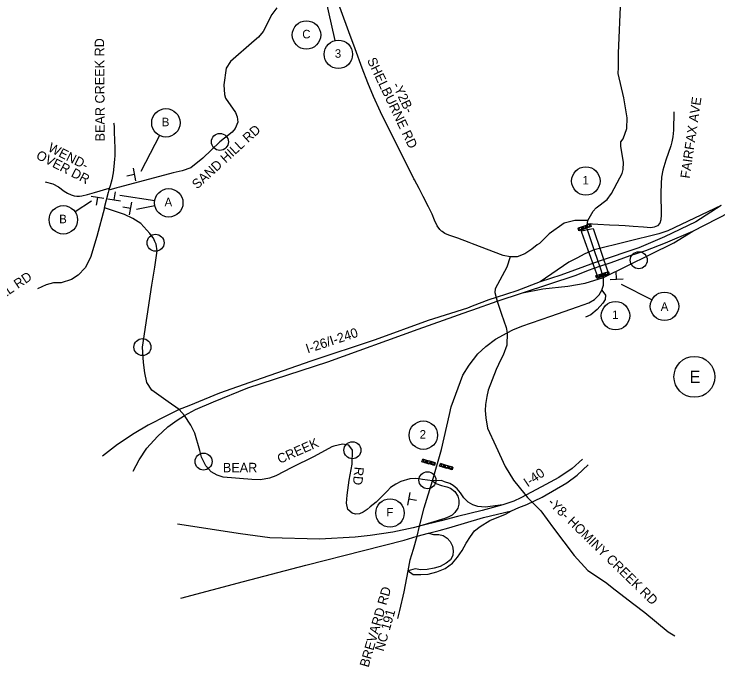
# Model space of a CAD drawing. Extents: x 886234 to 968767, y 455416 to 684046.
# Drawn here: x 907629 to 916943, y 567617 to 576255 of the extents above; entities that cross this region are included whole.
import ezdxf

# ---------------------------------------------------------------- set-up
doc = ezdxf.new("R2010")
doc.units = 0
for name, color, linetype in [('TC CONSTRUCTION PROPOSED ROADWAY SHADE', 7, 'Continuous'), ('TC DEV BARRICADE', 7, 'Continuous'), ('TC DEV SIGN', 7, 'Continuous'), ('TC LABEL TEXT', 7, 'Continuous')]:
    doc.layers.add(name, color=color, linetype=linetype)

msp = doc.modelspace()

# ---------------------------------------------------------------- linework, layer by layer
at = {"layer": 'TC CONSTRUCTION PROPOSED ROADWAY SHADE'}
for p, q in [((915137.3, 573389.2), (915246, 573409.8)), ((915142.2, 573367.1), (915137.3, 573389.2)), ((915246, 573409.8), (915293.7, 573417.8)), ((915293.7, 573417.8), (915495.4, 572820.3)), ((915185.1, 573242.9), (915142.2, 573367.1)), ((915359, 572763.5), (915185.1, 573242.9)), ((915495.4, 572820.3), (915359, 572763.5))]:
    msp.add_line(p, q, dxfattribs=at)
at = {"layer": 'TC DEV BARRICADE'}
for p, q in [((915241.1, 573435), (915256, 573478.3)), ((915256, 573478.3), (915267.8, 573444.3)), ((915104.7, 573387.4), (915092.8, 573421.4)), ((915092.8, 573421.4), (915132.3, 573397)), ((915132.3, 573397), (915104.7, 573387.4)), ((915132.3, 573397), (915147.2, 573440.4)), ((915159.1, 573406.3), (915132.3, 573397)), ((915132.3, 573397), (915132.3, 573397)), ((915132.3, 573397), (915132.3, 573397)), ((915147.2, 573440.4), (915159.1, 573406.3)), ((915159.1, 573406.3), (915147.2, 573440.4)), ((915147.2, 573440.4), (915186.7, 573416)), ((915186.7, 573416), (915159.1, 573406.3)), ((915186.7, 573416), (915201.6, 573459.3)), ((915213.5, 573425.3), (915186.7, 573416)), ((915186.7, 573416), (915186.7, 573416)), ((915186.7, 573416), (915186.7, 573416)), ((915201.6, 573459.3), (915213.5, 573425.3)), ((915213.5, 573425.3), (915201.6, 573459.3)), ((915201.6, 573459.3), (915241.1, 573435)), ((915241.1, 573435), (915213.5, 573425.3)), ((915267.8, 573444.3), (915241.1, 573435)), ((915241.1, 573435), (915241.1, 573435)), ((915241.1, 573435), (915241.1, 573435)), ((915368.1, 572767.4), (915383.8, 572810.4)), ((915383.8, 572810.4), (915395.1, 572776.2)), ((915395.1, 572776.2), (915383.8, 572810.4)), ((915383.8, 572810.4), (915422.8, 572785.4)), ((915422.8, 572785.4), (915438.5, 572828.4)), ((915438.5, 572828.4), (915449.8, 572794.2)), ((915449.8, 572794.2), (915438.5, 572828.4)), ((915438.5, 572828.4), (915477.6, 572803.4)), ((915477.6, 572803.4), (915493.2, 572846.5)), ((915504.5, 572812.2), (915477.6, 572803.4)), ((915493.2, 572846.5), (915504.5, 572812.2)), ((915340.4, 572758.2), (915329.1, 572792.4)), ((915329.1, 572792.4), (915368.1, 572767.4)), ((915368.1, 572767.4), (915340.4, 572758.2)), ((915395.1, 572776.2), (915368.1, 572767.4)), ((915368.1, 572767.4), (915368.1, 572767.4)), ((915368.1, 572767.4), (915368.1, 572767.4)), ((915422.8, 572785.4), (915395.1, 572776.2)), ((915449.8, 572794.2), (915422.8, 572785.4)), ((915422.8, 572785.4), (915422.8, 572785.4)), ((915422.8, 572785.4), (915422.8, 572785.4)), ((915477.6, 572803.4), (915449.8, 572794.2)), ((915477.6, 572803.4), (915477.6, 572803.4)), ((915477.6, 572803.4), (915477.6, 572803.4)), ((913027, 570329.9), (913036.9, 570364.6)), ((913055.1, 570321.9), (913027, 570329.9)), ((913036.9, 570364.6), (913055.1, 570321.9)), ((913055.1, 570321.9), (913092.3, 570348.8)), ((913082.4, 570314.2), (913055.1, 570321.9)), ((913055.1, 570321.9), (913055.1, 570321.9)), ((913055.1, 570321.9), (913055.1, 570321.9)), ((913092.3, 570348.8), (913082.4, 570314.2)), ((913082.4, 570314.2), (913092.3, 570348.8)), ((913110.5, 570306.2), (913082.4, 570314.2)), ((913092.3, 570348.8), (913110.5, 570306.2)), ((913110.5, 570306.2), (913147.7, 570333)), ((913137.8, 570298.4), (913110.5, 570306.2)), ((913110.5, 570306.2), (913110.5, 570306.2)), ((913110.5, 570306.2), (913110.5, 570306.2)), ((913147.7, 570333), (913137.8, 570298.4)), ((913137.8, 570298.4), (913147.7, 570333)), ((913165.9, 570290.4), (913137.8, 570298.4)), ((913147.7, 570333), (913165.9, 570290.4)), ((913165.9, 570290.4), (913203.1, 570317.3)), ((913203.1, 570317.3), (913193.2, 570282.6)), ((913260.9, 570271.9), (913270.8, 570306.6)), ((913270.8, 570306.6), (913289, 570264)), ((913193.2, 570282.6), (913165.9, 570290.4)), ((913165.9, 570290.4), (913165.9, 570290.4)), ((913165.9, 570290.4), (913165.9, 570290.4)), ((913289, 570264), (913260.9, 570271.9)), ((913289, 570264), (913326.2, 570290.8)), ((913316.3, 570256.2), (913289, 570264)), ((913289, 570264), (913289, 570264)), ((913289, 570264), (913289, 570264)), ((913326.2, 570290.8), (913316.3, 570256.2)), ((913316.3, 570256.2), (913326.2, 570290.8)), ((913344.4, 570248.2), (913316.3, 570256.2)), ((913326.2, 570290.8), (913344.4, 570248.2)), ((913344.4, 570248.2), (913381.6, 570275)), ((913371.7, 570240.4), (913344.4, 570248.2)), ((913344.4, 570248.2), (913344.4, 570248.2)), ((913344.4, 570248.2), (913344.4, 570248.2)), ((913381.6, 570275), (913371.7, 570240.4)), ((913371.7, 570240.4), (913381.6, 570275)), ((913399.8, 570232.4), (913371.7, 570240.4)), ((913381.6, 570275), (913399.8, 570232.4)), ((913399.8, 570232.4), (913437, 570259.3)), ((913427.1, 570224.6), (913399.8, 570232.4)), ((913399.8, 570232.4), (913399.8, 570232.4)), ((913399.8, 570232.4), (913399.8, 570232.4)), ((913437, 570259.3), (913427.1, 570224.6))]:
    msp.add_line(p, q, dxfattribs=at)
for points in [[(915201.6, 573459.3), (915241.1, 573435), (915256, 573478.3)], [(915213.5, 573425.3), (915201.6, 573459.3), (915256, 573478.3), (915267.8, 573444.3)], [(915092.8, 573421.4), (915132.3, 573397), (915147.2, 573440.4)], [(915104.7, 573387.4), (915092.8, 573421.4), (915147.2, 573440.4), (915159.1, 573406.3)], [(915147.2, 573440.4), (915186.7, 573416), (915201.6, 573459.3)], [(915159.1, 573406.3), (915147.2, 573440.4), (915201.6, 573459.3), (915213.5, 573425.3)], [(915329.1, 572792.4), (915368.1, 572767.4), (915383.8, 572810.4)], [(915340.4, 572758.2), (915329.1, 572792.4), (915383.8, 572810.4), (915395.1, 572776.2)], [(915383.8, 572810.4), (915422.8, 572785.4), (915438.5, 572828.4)], [(915395.1, 572776.2), (915383.8, 572810.4), (915438.5, 572828.4), (915449.8, 572794.2)], [(915438.5, 572828.4), (915477.6, 572803.4), (915493.2, 572846.5)], [(915449.8, 572794.2), (915438.5, 572828.4), (915493.2, 572846.5), (915504.5, 572812.2)], [(913027, 570329.9), (913036.9, 570364.6), (913092.3, 570348.8), (913082.4, 570314.2)], [(913036.9, 570364.6), (913055.1, 570321.9), (913092.3, 570348.8)], [(913082.4, 570314.2), (913092.3, 570348.8), (913147.7, 570333), (913137.8, 570298.4)], [(913092.3, 570348.8), (913110.5, 570306.2), (913147.7, 570333)], [(913137.8, 570298.4), (913147.7, 570333), (913203.1, 570317.3), (913193.2, 570282.6)], [(913147.7, 570333), (913165.9, 570290.4), (913203.1, 570317.3)], [(913260.9, 570271.9), (913270.8, 570306.6), (913326.2, 570290.8), (913316.3, 570256.2)], [(913270.8, 570306.6), (913289, 570264), (913326.2, 570290.8)], [(913316.3, 570256.2), (913326.2, 570290.8), (913381.6, 570275), (913371.7, 570240.4)], [(913326.2, 570290.8), (913344.4, 570248.2), (913381.6, 570275)], [(913371.7, 570240.4), (913381.6, 570275), (913437, 570259.3), (913427.1, 570224.6)], [(913381.6, 570275), (913399.8, 570232.4), (913437, 570259.3)]]:
    msp.add_lwpolyline(points, close=True, dxfattribs=at)
at = {"layer": 'TC DEV SIGN'}
for p, q in [((909238.9, 574047.4), (909208.3, 574214.4)), ((909223.6, 574130.9), (909120.1, 574111.9)), ((908816.2, 573814), (908649, 573843.5)), ((908952.6, 573797.7), (908970.9, 573901.4)), ((908732.6, 573828.7), (908714.3, 573725.1)), ((908869, 573812.4), (909036.2, 573782.9)), ((909158.3, 573598), (909187.7, 573765.2)), ((909173, 573681.6), (909069.3, 573699.9)), ((915602.8, 572747), (915596.7, 572852.1)), ((915518, 572742.2), (915687.5, 572751.9)), ((912867, 569924.9), (912837.5, 569757.7)), ((912852.2, 569841.3), (912955.9, 569823))]:
    msp.add_line(p, q, dxfattribs=at)
at = {"layer": 'TC LABEL TEXT'}
for p, q in [((911879.2, 575906.1), (911676.1, 576795.3)), ((909552.5, 574648.8), (909307.3, 574169.9)), ((909490.4, 573785), (909029.3, 573853)), ((908654.6, 573779.6), (908437.8, 573636.5)), ((909492.4, 573718.7), (909249.4, 573667.6)), ((916068.6, 572473.1), (915665.9, 572677.2)), ((914008.4, 572506), (914019.9, 572457)), ((909883.4, 570943.7), (909812.9, 571024.4)), ((912962.1, 569347.8), (912994, 569478.8))]:
    msp.add_line(p, q, dxfattribs=at)
for points in [[(912142.9, 575793.4), (912059.4, 576018.8), (911957.1, 576299.9), (911877.1, 576520.9), (911874.6, 576528), (911817.7, 576689.8), (911812.3, 576705.4), (911782.2, 576815.3), (911759.4, 576944.3), (911756.4, 576970.6), (911751.5, 577012.4), (911749.3, 577032.2), (911749, 577152), (911755.1, 577242.7)], [(915223.3, 573523.6), (915293.1, 573649.4), (915332, 573690.9), (915479.8, 573799.9), (915533.9, 573879.8), (915645.2, 574088), (915675.4, 574147.6), (915690.5, 574196.9), (915693, 574289.7), (915656.9, 574505.2), (915660.3, 574563.1), (915689.6, 574604.9), (915739.1, 574739.2), (915743.3, 574881.6), (915700.1, 575144.9), (915625.3, 575470.1), (915627, 575548), (915629.5, 575737), (915660.4, 576456.1)], [(911106.3, 576336.9), (911041.1, 576247.4), (910925, 576024.1), (910862.5, 575947.5), (910807.5, 575901.5), (910492.3, 575628), (910434.8, 575540.8), (910406.8, 575320.2), (910413.7, 575192.9), (910429.2, 575140.6), (910557.7, 574951.4), (910581.6, 574896.1), (910590.6, 574823.6), (910555.9, 574741.1), (910513.8, 574693.8), (910353.4, 574564.2), (910126.9, 574347.1), (909966.6, 574220.4), (909852.8, 574178.7), (909732.8, 574152.4), (909024.5, 573963.1), (908990.7, 573955.6), (908882.4, 573925)], [(912920.8, 574076.1), (912895.1, 574125.6), (912824, 574269.7), (912779.3, 574362.3), (912666.5, 574579.6), (912478.6, 574962.6), (912387.4, 575162.2), (912311.6, 575344.8), (912235.6, 575541), (912142.9, 575793.4)], [(916358.1, 574960.1), (916354.3, 574719), (916345.6, 574632.2), (916332, 574564.7), (916318.8, 574513.2), (916252, 574323.2), (916212.6, 574187.9), (916197.2, 574097.4), (916191.2, 574013), (916187.8, 573885), (916193.1, 573597.3), (916189.4, 573532), (916174, 573489), (916143.2, 573455.1), (916101.7, 573434.2), (916056.2, 573427.5), (915957.6, 573433.8), (915823, 573442.5), (915717.9, 573451.1), (915634.2, 573455.6), (915508.8, 573463.7), (915353.7, 573469.2), (915211.5, 573478.4)], [(908944.6, 574817.7), (908948.1, 574807.5), (908953.9, 574760.8), (908954.5, 574692.7), (908957.7, 574585.5), (908960.5, 574478.7), (908961.9, 574378.8), (908959.8, 574333.2)], [(908959.8, 574333.2), (908951.4, 574239.3), (908940.8, 574155.7), (908920.7, 574061.9), (908898.9, 573983), (908883.2, 573927.8), (908873.8, 573895.2)], [(908042.9, 574034.5), (908141.6, 574008.4), (908216.9, 573967.1), (908292.6, 573912.9), (908337.2, 573884.5), (908383.2, 573861.3), (908423.3, 573848.9), (908461.1, 573843.9), (908496.4, 573844.4), (908525.8, 573849.6), (908599.8, 573869.5), (908694.9, 573896.4), (908889.4, 573949.7)], [(913695.4, 573214.5), (913651.9, 573231.4), (913500, 573289.8), (913384.4, 573329.9), (913331.1, 573350.1), (913292.6, 573376.5), (913284.9, 573384.3), (913284.5, 573384.7), (913263.3, 573406.1), (913229, 573454.4), (913193.9, 573529), (913160.5, 573605.8), (913114, 573703.3), (913042.4, 573841.3), (912987.8, 573947), (912928.2, 574061.8), (912920.8, 574076.1)], [(908873.8, 573895.2), (908873.7, 573894.9), (908820.3, 573693.4)], [(916611.7, 573384), (917580.4, 573879.8)], [(908825.3, 573691.8), (908722.4, 573314.2), (908640.9, 573033.5), (908570.2, 572898.9), (908475.7, 572800), (908387.6, 572742), (908252.3, 572696.9), (908151.4, 572699), (908052, 572672.3), (907938.1, 572621.6)], [(909447.4, 573322.7), (909425.1, 573352.2), (909306.4, 573486), (909201.1, 573551.6), (909088.5, 573603.7), (908825.3, 573691.8)], [(916987.6, 573721.2), (916281, 573386.1), (916160.9, 573346), (915305.2, 573136)], [(916987.6, 573721.2), (916649.3, 573507.9), (916237.7, 573306.1), (915898.4, 573162.3), (915357.7, 572982)], [(915223.3, 573523.6), (915049.6, 573522.4), (914909, 573489.3), (914710.5, 573348.6), (914580.4, 573219.5), (914553.3, 573199.6), (914480.3, 573145.3), (914389.5, 573084.2), (914285.7, 573043.4), (914194.9, 573043.4)], [(915305.2, 573136), (915215.6, 573399), (915210.4, 573435.4), (915223.3, 573523.6)], [(915380.3, 572918.1), (915530.4, 572967), (915782, 573060.9), (915988.5, 573128.5), (916247.5, 573226.2), (916611.7, 573384)], [(915431, 572769.9), (916360.2, 573226.2), (916611.7, 573384)], [(909812.9, 571024.4), (909668.4, 571124.4), (909452.4, 571280.9), (909386.6, 571379.5), (909358.9, 571510.1), (909342.2, 571643.5), (909328.3, 571849.1), (909450.8, 572667.1), (909493.7, 572905.7), (909520.8, 573120.9), (909508.7, 573212.4), (909492.8, 573246.6), (909472.3, 573289.5), (909447.4, 573322.7)], [(914194.9, 573043.4), (914100.4, 573062.8), (913695.4, 573214.5)], [(915305.2, 573136), (915183.8, 573084.6), (915076.2, 573027.1), (914971, 572970.7), (914591.8, 572711.5)], [(915357.7, 572982), (915305.2, 573136)], [(914194.9, 573043.4), (914150.4, 572908.1), (913994.2, 572621.3), (913992.1, 572573.3), (914008.4, 572506)], [(914355.4, 572567.5), (915068.7, 572801.7), (915230.1, 572865.5), (915380.3, 572918.1)], [(915357.7, 572982), (914865.9, 572801.7), (914591.8, 572711.5)], [(915380.3, 572918.1), (915357.7, 572982)], [(915431, 572769.9), (915380.3, 572918.1)], [(914355.4, 572567.5), (914625.6, 572617.6), (914957.2, 572654.8), (915185, 572692.7), (915431, 572769.9)], [(915409, 572601.3), (915429.4, 572668), (915429.4, 572708.8), (915431, 572769.9)], [(914591.8, 572711.5), (914283.4, 572595.1), (914008.4, 572506)], [(914019.9, 572457), (914355.4, 572567.5)], [(914154.1, 572037.8), (914228.3, 572078.6), (914350.6, 572125), (914734.3, 572258.4), (915086.4, 572379.8), (915234.7, 572432.6), (915310.7, 572479), (915373.7, 572540.1), (915409, 572601.3)], [(915409, 572601.3), (915453.4, 572534.6), (915449.7, 572479), (915420.1, 572428.9), (915345.7, 572346.7), (915259.6, 572276.5), (915192.3, 572244)], [(914008.4, 572506), (913910.5, 572473), (913690.4, 572389.2)], [(913698.5, 572343.6), (914019.9, 572457)], [(914019.9, 572457), (914079.8, 572282.8), (914140.1, 572109.3), (914154.1, 572037.8)], [(913690.4, 572389.2), (913628, 572365.5), (913107, 572198.6), (912406.9, 571946.6), (911555.7, 571664.4), (910825.3, 571407.4), (910346.8, 571241.1), (909943.9, 571069.7), (909812.9, 571024.4)], [(909883.4, 570943.7), (910030, 571021.3), (910266.2, 571125.2), (910724, 571308.5), (911782.3, 571654.3), (912977.1, 572085.5), (913647.7, 572325.6), (913698.5, 572343.6)], [(913164.5, 570077.9), (913284.3, 570495.2), (913391.3, 570957.2), (913413.8, 571060.4), (913566.6, 571478.1), (913650, 571611.5), (913764.9, 571759.8), (913872.4, 571856.2), (914000.3, 571952.6), (914154.1, 572037.8)], [(914154.1, 572037.8), (914152, 571874.7), (914101.5, 571740.2), (914069.8, 571685.7), (914010.3, 571554), (913902.8, 571281), (913884.3, 571197.2), (913865.7, 571089.9), (913864.4, 571009.1), (913872.3, 570914.9), (913896.2, 570777.1), (914004.6, 570536.9), (914128.3, 570267.7), (914239.7, 570087.7), (914387.4, 569901)], [(909812.9, 571024.4), (909646.7, 570938.7), (909404.2, 570815.1)], [(909525.8, 570666.6), (909661.8, 570792.6), (909786.8, 570880.1), (909883.4, 570943.7)], [(913164.5, 570077.9), (913034.2, 570096.8), (912986.2, 570105.6), (912945.4, 570109.9), (912865.3, 570104.1), (912748.9, 570070.6), (912679, 570034.2), (912612.2, 569990.7), (912571.3, 569945.5), (912420.3, 569798.7), (912340.5, 569733.5), (912303.2, 569698.6), (912250, 569662.8), (912199.2, 569643.2), (912148.3, 569640.3), (912101.7, 569653.4), (912046.4, 569698.5), (912028.9, 569785.9), (912037.6, 569888.6), (912063.3, 570087.5), (912104.6, 570297.9), (912106.2, 570483.6), (912057, 570551.7), (911976.8, 570562.3), (911860.7, 570538.6), (911834.5, 570527.1), (911600.2, 570399.2), (911303.5, 570257), (911094.3, 570143.8), (911008.4, 570113.2), (910892.2, 570094.2), (910776, 570097.2), (910394.8, 570129.2), (910316.4, 570152.5), (910239.4, 570197.5), (910165.3, 570275.6), (910108.5, 570392.1), (910089.6, 570482.4), (910019.7, 570709.7), (909968.8, 570815.4), (909883.4, 570943.7)], [(909404.2, 570815.1), (909218.6, 570706.9), (908997, 570560.7), (908797.5, 570406.5)], [(909205.8, 570206.1), (909283.9, 570356), (909384.8, 570510.3), (909525.8, 570666.6)], [(915153.4, 570368.1), (915012.9, 570243.5), (914837.7, 570123.1), (914609.5, 569999.2), (914336.3, 569853.4)], [(914416, 569766.7), (914618.8, 569862.8), (914943, 570055), (915081.9, 570155), (915226.4, 570289.7)], [(912994, 569478.8), (913055, 569723.9), (913164.5, 570077.9)], [(914095.7, 569761.4), (913865, 569732.4), (913765.7, 569740.3), (913701.9, 569762.6), (913639.1, 569798.9), (913579.9, 569853.9), (913535.2, 569919.4), (913490.5, 569974.5), (913438.9, 570019.2), (913394.1, 570043.4), (913325.3, 570067.5), (913284, 570084.7), (913164.5, 570077.9)], [(913164.5, 570077.9), (913211.8, 570043.4), (913284, 570019.2), (913356.3, 570002), (913404.4, 569981.4), (913462.9, 569936.6), (913500.8, 569878), (913514.6, 569822.9), (913514.6, 569771.3), (913504.9, 569734.9)], [(914336.3, 569853.4), (914240.6, 569808.5), (914095.7, 569761.4)], [(914387.4, 569901), (914424.6, 569856.7), (914467, 569814.2)], [(914095.7, 569761.4), (913822.1, 569687.6), (913496.5, 569606.2), (913280.6, 569551.3), (912994, 569478.8)], [(914209.8, 569682.3), (914307, 569724.5), (914416, 569766.7)], [(914467, 569814.2), (914547.5, 569735.4), (914599.8, 569681.5), (914768, 569453.7), (915042.9, 569093), (915221.5, 568894.2), (915455.2, 568739.2), (915583.9, 568635.7), (915831.8, 568449.1), (915976.9, 568338.3), (916283.4, 568082.3), (916371.1, 568028.8)], [(912846.3, 568886.5), (912910.9, 568838), (913011.8, 568838), (913108.8, 568846.1), (913221.8, 568874.3), (913334.9, 568918.8), (913431.8, 568991.5), (913496.4, 569068.3), (913561, 569157.2), (913613.5, 569254.2), (913670, 569343.1), (913722.5, 569415.9), (913795.2, 569476.5), (913923.8, 569554.6), (914130.3, 569638.1), (914209.8, 569682.3)], [(913504.9, 569734.9), (913500.8, 569719.6), (913462.9, 569661.1), (913425.7, 569624.7), (913383.8, 569602.5), (913329.3, 569581), (912994, 569478.8)], [(913111.9, 569385.7), (913255.8, 569422.1), (913383.2, 569455.8), (913841.5, 569592.1), (914209.8, 569682.3)], [(912994, 569478.8), (912912.6, 569459.3), (912642.5, 569399.1), (912342.8, 569357), (912144.6, 569332.2), (911671.5, 569305.8), (911015, 569327.2), (910623.9, 569376.4), (909790, 569505.7)], [(913111.9, 569385.7), (913181.4, 569367.4), (913250.1, 569371.4), (913306.6, 569355.2), (913359.1, 569318.9), (913399.5, 569278.5), (913431.8, 569213.8), (913439.8, 569153.2), (913435.8, 569092.6), (913403.5, 569036), (913347, 568991.5), (913266.2, 568947.1), (913189.5, 568922.8), (913096.6, 568906.7), (913011.8, 568902.6), (912935.1, 568914.8), (912846.3, 568886.5)], [(912962.1, 569347.8), (913111.9, 569385.7)], [(909834.9, 568527.9), (910665.2, 568745.9), (911491.9, 568961.7), (912253.6, 569156.2), (912791.2, 569292.5), (912962.1, 569347.8)], [(912846.3, 568886.5), (912871.9, 569032.7), (912914.3, 569176.1), (912962.1, 569347.8)], [(912707.4, 568258.6), (912732.6, 568363.3), (912791.2, 568612.6), (912846.3, 568886.5)]]:
    msp.add_lwpolyline(points, dxfattribs=at)
for centre, radius in [((911498.4, 575979), 188.1), ((911921, 575722.7), 188.1), ((909638.2, 574816.2), 188.1), ((910353.4, 574564.2), 112.5), ((910353.4, 574564.2), 112.5), ((915195.2, 574046.1), 188.1), ((909676.5, 573757.5), 188.1), ((908280.8, 573533), 188.1), ((909500.8, 573229.5), 112.5), ((909500.8, 573229.5), 112.5), ((915895.6, 572998), 112.5), ((915895.6, 572998), 112.5), ((916236.4, 572388), 188.1), ((915587.9, 572265.2), 188.1), ((909328.3, 571849.1), 112.5), ((909328.3, 571849.1), 112.5), ((916632.1, 571455.5), 270.9), ((913044.8, 570683.7), 188.1), ((912106.2, 570483.6), 112.5), ((912106.2, 570483.6), 112.5), ((910136.9, 570333.8), 112.5), ((910136.9, 570333.8), 112.5), ((913099.3, 570087.4), 112.5), ((913099.3, 570087.4), 112.5), ((912604.4, 569653.1), 188.1)]:
    msp.add_circle(centre, radius, dxfattribs=at)

# ---------------------------------------------------------------- texts
for s, height, p in [('C', 112.5, (911443.3, 575933.5)), ('3', 112.5, (911873.6, 575677.2)), ('B', 112.5, (909584.2, 574770.7)), ('1', 112.5, (915150.1, 574000.6)), ('A', 112.5, (909620.5, 573712)), ('B', 112.5, (908226.7, 573487.5)), ('A', 112.5, (916186.8, 572328.5)), ('1', 112.5, (915542.8, 572219.8)), ('E', 162, (916567.9, 571374.5)), ('2', 112.5, (912996.5, 570638.2)), ('F', 112.5, (912556.8, 569607.6))]:
    msp.add_text(s, height=height, dxfattribs=at).set_placement(p)
for s, rotation, p in [('BEAR CREEK RD', 90.40856, (908830.3, 574570.6)), ('SHELBURNE RD', 295.48543, (912297.4, 575644.2)), ('-Y2B-', 295.48543, (912631.2, 575317.1)), ('FAIRFAX AVE', 81.62782, (916568.3, 574074.2)), ('SAND HILL RD', 42.38323, (910052.2, 573932.6)), ('WEND-', 332.93581, (908067.6, 574447.9)), ('OVER DR', 332.93581, (907910.2, 574348)), ('SAND HILL RD', 33.90023, (906923, 572108.7)), ('I-26/I-240', 18.34305, (911513.5, 571764.2)), ('CREEK', 23.86821, (911145.4, 570302.7)), ('BEAR', 0.01157, (910392.2, 570192.4)), ('RD', 264.73554, (912134.8, 570268.5)), ('I-40', 34.49534, (914425.9, 569991)), ('-Y8- HOMINY CREEK RD', 315.75107, (914683.7, 569781.3)), ('BREVARD RD', 73.98175, (912319.2, 567604)), ('NC 191', 73.98175, (912519.7, 567815.4))]:
    msp.add_text(s, height=125, rotation=rotation, dxfattribs=at).set_placement(p)

doc.saveas('drawing.dxf')
